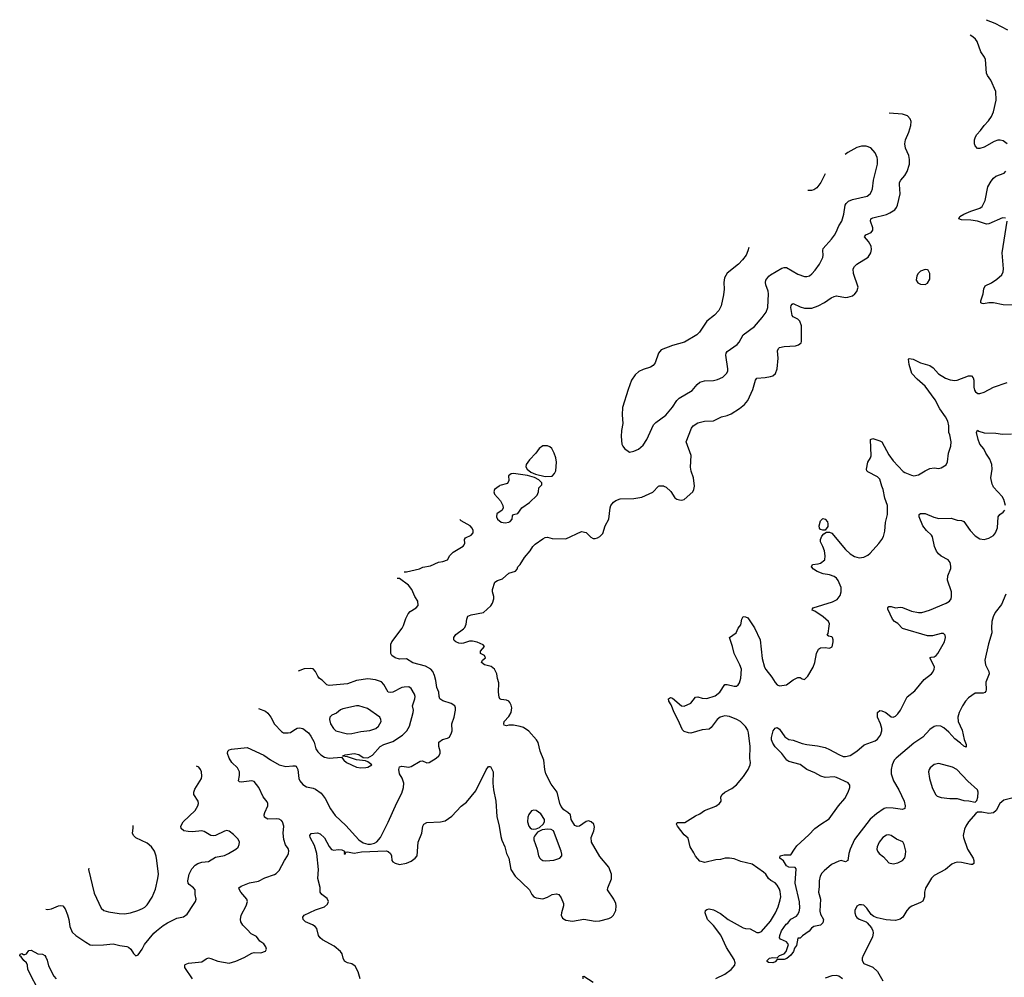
# Model space of a CAD drawing. Header units: inches. Extents: x 1449094 to 1618372, y 389908 to 534307.
# Tile 353 of 494: x 1517589 to 1526246, y 515682 to 524100. Entities that reach past the tile are written whole.
import ezdxf

# ---------------------------------------------------------------- set-up
doc = ezdxf.new("R2010")
doc.units = ezdxf.units.IN
doc.header["$MEASUREMENT"] = 0
for name, color, linetype in [('B5511', 7, 'Continuous'), ('B5521', 7, 'Continuous'), ('B5522', 7, 'Continuous')]:
    doc.layers.add(name, color=color, linetype=linetype)

msp = doc.modelspace()

# ---------------------------------------------------------------- linework, layer by layer
at = {"layer": 'B5511', "color": 5}
for points, elevation in [([(1519690, 518044.7), (1519750, 518022.4), (1519770, 518004.9), (1519796.9, 517970), (1519830, 517907.3), (1519890, 517843.1), (1519910, 517831.5), (1519949.8, 517830.3), (1519970, 517835.3), (1520000, 517854.1)], 660), ([(1519109.4, 515670), (1519041.6, 515770), (1519040.9, 515790), (1519045.3, 515794.7), (1519074, 515806), (1519190, 515818), (1519230, 515844.4), (1519250, 515852.4), (1519270, 515848.5), (1519330, 515824.2), (1519430, 515807.7), (1519490, 515824), (1519563.2, 515856.8), (1519630, 515896), (1519650, 515901), (1519710, 515898.8), (1519750, 515912), (1519759, 515930), (1519754, 515950), (1519735.5, 515975.5), (1519701.2, 516001.2), (1519670, 516042), (1519623.3, 516063.3), (1519590, 516102.7), (1519550, 516139.3), (1519532.3, 516170), (1519529.5, 516190), (1519537.6, 516230), (1519580.5, 516310), (1519593.3, 516350), (1519586, 516370), (1519532.8, 516430), (1519520.7, 516450), (1519517.2, 516470), (1519536.9, 516483.1), (1519610, 516512.9), (1519690, 516527.2), (1519743.2, 516556.8), (1519830, 516584.9), (1519845.7, 516594.3), (1519870, 516620.7), (1519916.3, 516710), (1519944.7, 516750), (1519954, 516770), (1519955.4, 516795.4), (1519950, 516813.2), (1519927.3, 516847.3), (1519912.9, 516892.9), (1519906, 516950), (1519910.9, 517010.9), (1519899.7, 517050), (1519890, 517061.6), (1519870, 517072.4), (1519850, 517075.6), (1519772.1, 517072.1), (1519742.4, 517090), (1519738.3, 517110), (1519743.5, 517130), (1519769.7, 517190), (1519771.1, 517210), (1519764.5, 517224.5), (1519728.8, 517268.8), (1519690.7, 517350.7), (1519650, 517402.9), (1519630, 517409.6), (1519537.5, 517397.5), (1519522, 517402), (1519513.2, 517410), (1519523.3, 517456.7), (1519521.7, 517490), (1519503.3, 517523.3), (1519455.1, 517570), (1519430, 517608), (1519416, 517650), (1519419.3, 517670), (1519430, 517680.7), (1519451.5, 517688.5), (1519590, 517701.1), (1519735.8, 517635.8), (1519793.6, 517593.6), (1519870, 517551.4), (1519930, 517535.3), (1519990, 517542.6), (1520000, 517542.5)], 640), ([(1517817.9, 516282.1), (1517837.5, 516277.5), (1517870, 516285.3), (1517930, 516310.4), (1517950, 516314), (1517970.2, 516310.2), (1517990, 516284), (1518010.2, 516230.2), (1518020.8, 516190), (1518028.9, 516130), (1518050, 516080.5), (1518083, 516050), (1518170, 515990.4), (1518209, 515969), (1518230, 515965.3), (1518327.1, 515967.1), (1518410, 515975.3), (1518470, 515961.1), (1518530, 515954.4), (1518547, 515947), (1518567.3, 515930), (1518590, 515891.3), (1518610, 515871), (1518630, 515881), (1518666.6, 515930), (1518687, 515970), (1518769.7, 516070), (1518791.2, 516090), (1518850, 516136.9), (1518890, 516161.3), (1518970, 516201.7), (1519030, 516214), (1519061.3, 516238.7), (1519118.8, 516321.2), (1519134.5, 516350), (1519139.5, 516370), (1519132, 516410), (1519131.3, 516450), (1519116.2, 516470), (1519079.4, 516499.4), (1519071.6, 516510), (1519067.6, 516530), (1519079.1, 516590), (1519103.8, 516636.2), (1519132, 516668), (1519156.6, 516683.4), (1519190, 516693.7), (1519250, 516700.5), (1519310, 516739.3), (1519390, 516753.6), (1519424.5, 516770), (1519490, 516808.4), (1519510, 516825.5), (1519519.6, 516850), (1519520.7, 516870), (1519510, 516896), (1519470, 516938), (1519430, 516966), (1519410, 516972.7), (1519390, 516967.3), (1519310, 516929.4), (1519290, 516927), (1519270, 516929.5), (1519210, 516964.7), (1519190, 516969.8), (1519110, 516961.4), (1519070, 516963.1), (1519031.3, 516971.3), (1519009.4, 516990), (1519007, 517010), (1519026, 517050), (1519133, 517150), (1519156.9, 517190), (1519161.7, 517210), (1519159.1, 517230), (1519120.8, 517290), (1519119.8, 517310), (1519130, 517337.6), (1519187.6, 517430), (1519191.6, 517450), (1519188.3, 517490), (1519179.7, 517510), (1519163, 517530), (1519144.4, 517538.8)], 660), ([(1518196.1, 516640.4), (1518193, 516630), (1518242.8, 516422.8), (1518304.9, 516290), (1518330.4, 516270.4), (1518370, 516257.6), (1518462.6, 516242.6), (1518510, 516240.7), (1518564, 516250), (1518629, 516270), (1518670, 516286.4), (1518690, 516300.4), (1518710, 516320.5), (1518754.1, 516385.9), (1518782.5, 516457.5), (1518805.1, 516550), (1518809.7, 516589.7), (1518795.8, 516710), (1518788.5, 516748.5), (1518773.7, 516790), (1518747.1, 516830), (1518710, 516860.4), (1518609.8, 516909.8), (1518589.4, 516930), (1518582, 516950), (1518587.5, 516992.5), (1518587.7, 517015.8)], 680), ([(1517770, 515539.3), (1517660.9, 515750), (1517657, 515790), (1517649.6, 515810), (1517625.6, 515830), (1517602, 515862), (1517589.5, 515870), (1517594.6, 515885.4), (1517608.7, 515891.3), (1517623.1, 515883.1), (1517635.8, 515884.2), (1517649, 515890), (1517670, 515918), (1517690, 515920.7), (1517750, 515888.5), (1517790, 515885.5), (1517810, 515874), (1517818.7, 515858.7), (1517832, 515832), (1517842.7, 515782.7), (1517890, 515692.9), (1517910, 515668.2)], 640)]:
    msp.add_lwpolyline(points, dxfattribs=dict(at, elevation=elevation))
at = {"layer": 'B5521', "color": 5}
for points, elevation in [([(1520583.7, 515670), (1520565.2, 515730), (1520539.1, 515779.1), (1520510, 515800.9), (1520470, 515809.5), (1520445.1, 515825.1), (1520432, 515850), (1520424.5, 515890), (1520409.4, 515910), (1520355.2, 515955.2), (1520251.2, 516011.2), (1520229.7, 516029.7), (1520216.2, 516050), (1520201.6, 516110), (1520188.4, 516128.4), (1520164.4, 516144.4), (1520101.2, 516170), (1520082, 516190), (1520079.3, 516210), (1520089.3, 516230), (1520190, 516275.8), (1520270, 516301.3), (1520295.1, 516324.9), (1520304.7, 516350), (1520293.9, 516373.9), (1520246.6, 516410), (1520232.3, 516430), (1520232.5, 516472.5), (1520212, 516550), (1520216.9, 516630), (1520202, 516770), (1520182.3, 516842.3), (1520144.2, 516910), (1520139.3, 516930), (1520152.1, 516947.9), (1520207.6, 516952.4), (1520230, 516944.4), (1520270, 516907), (1520310, 516831.8), (1520330, 516805.8), (1520350, 516799.2), (1520390, 516806.5), (1520421.7, 516801.7), (1520444.7, 516790), (1520442, 516770), (1520450, 516764.7), (1520458, 516782), (1520470, 516786), (1520530, 516774), (1520595.8, 516784.2), (1520810, 516794), (1520830, 516787.3), (1520850.5, 516770.5), (1520857.3, 516750), (1520861, 516710), (1520870, 516698), (1520890, 516684.7), (1520930, 516674.8), (1520990, 516685.5), (1521030, 516702), (1521065.2, 516730), (1521082.7, 516750), (1521094, 516870), (1521124, 516950), (1521133.2, 517010), (1521142, 517030), (1521170, 517043), (1521289.6, 517050.4), (1521330, 517058.4), (1521390, 517098.4), (1521470, 517188), (1521518.3, 517221.7), (1521598.6, 517321.4), (1521690, 517506.8), (1521710, 517536), (1521730, 517534.8), (1521751.4, 517490), (1521750.2, 517390), (1521755.2, 517330), (1521776, 517230), (1521783.1, 517096.9), (1521804.3, 517010), (1521819.7, 516919.7), (1521827.9, 516887.9), (1521854.9, 516830), (1521870.2, 516770.3), (1521888.5, 516730), (1521907.2, 516630), (1521946, 516570), (1522070, 516452.4), (1522092.2, 516410), (1522110, 516390.4), (1522130, 516381.7), (1522190, 516371.8), (1522230, 516385.7), (1522270, 516411.4), (1522310, 516416.9), (1522330.2, 516410.2), (1522350, 516382), (1522368.9, 516330), (1522370.3, 516310), (1522351.7, 516250), (1522350.3, 516230), (1522363, 516203), (1522390, 516185.3), (1522450, 516175.6), (1522550, 516192.1), (1522650, 516175.6), (1522690, 516178.9), (1522770, 516198.4), (1522792, 516210), (1522809.5, 516230), (1522829.7, 516270.3), (1522833.6, 516310), (1522829.6, 516330), (1522811.6, 516370), (1522758, 516450), (1522760.7, 516470), (1522792, 516548), (1522792.4, 516590), (1522769.7, 516650), (1522690, 516743.6), (1522616.4, 516870), (1522612.6, 516910), (1522636.3, 516970), (1522643.2, 517003.2), (1522636, 517030), (1522614, 517050), (1522590, 517057.6), (1522570, 517053), (1522510, 517011.2), (1522490, 517006.9), (1522470, 517017.6), (1522438.7, 517070), (1522430.6, 517110.6), (1522409.9, 517129.9), (1522373.1, 517153.1), (1522350, 517183), (1522338.2, 517210), (1522314.5, 517310), (1522260.9, 517380.9), (1522215.6, 517470), (1522204.8, 517510), (1522198.5, 517590), (1522164.8, 517670), (1522146.5, 517746.5), (1522132.7, 517770), (1522064.9, 517844.9), (1522018, 517878), (1521988.1, 517888.1), (1521930, 517898.4), (1521890, 517899.3), (1521870, 517893.2), (1521850, 517898), (1521845.2, 517910), (1521849.3, 517930), (1521890, 517974), (1521910, 518011), (1521916.3, 518050), (1521910, 518075.3), (1521899.3, 518099.3), (1521889.6, 518109.6), (1521870, 518118), (1521823.7, 518123.7), (1521809.5, 518129.5), (1521803.9, 518143.9), (1521798.7, 518190), (1521800.7, 518270), (1521789.6, 518309.6), (1521785.1, 518350), (1521763.5, 518390), (1521735.6, 518415.6), (1521675.3, 518430), (1521649.3, 518450), (1521659, 518470), (1521685.2, 518490), (1521677.2, 518510), (1521642, 518530), (1521640.2, 518540.2), (1521639.3, 518550), (1521676, 518590), (1521665.4, 518605.4), (1521610, 518629.7), (1521570, 518638), (1521542.8, 518637.2), (1521490, 518619.7), (1521470, 518616.9), (1521450, 518620.5), (1521425.2, 518630), (1521410, 518642.7), (1521405.6, 518650), (1521406, 518670), (1521424.4, 518695.6), (1521490, 518744.4), (1521502, 518758), (1521514.3, 518785.7), (1521519.5, 518830), (1521530, 518856), (1521558, 518870), (1521668, 518890), (1521732.5, 518947.5), (1521746, 518970), (1521757.2, 519010), (1521759, 519030), (1521746.6, 519070), (1521746.6, 519090), (1521765.6, 519154.4), (1521788.7, 519170), (1521835.2, 519184.8), (1521890, 519234), (1521947.6, 519252.4), (1521962.7, 519270), (1521970, 519291.3), (1521990, 519310.8), (1522027.1, 519372.9), (1522078.7, 519430), (1522100.9, 519470), (1522120.9, 519490), (1522190, 519536.4), (1522210, 519548.4), (1522230, 519550.4), (1522270, 519540.7), (1522390, 519537.1), (1522530, 519600.5), (1522570, 519591), (1522610, 519551.3), (1522630, 519541), (1522650, 519538.8), (1522670, 519546), (1522690, 519556), (1522715.1, 519584.9), (1522737.2, 519650), (1522769.3, 519710), (1522779.5, 519810), (1522787, 519830), (1522810, 519859.1), (1522830, 519872.7), (1522870, 519888.2), (1522990, 519890.4), (1523058, 519902), (1523154.5, 519945.5), (1523206.2, 520000)], 620), ([(1521804.2, 520000), (1521764.4, 519970), (1521758.2, 519950), (1521763.2, 519930), (1521815.2, 519870), (1521837.1, 519830), (1521838.8, 519810), (1521830.4, 519789.6), (1521784.4, 519755.6), (1521780.3, 519730), (1521790.4, 519710), (1521823.8, 519683.8), (1521856.5, 519676.5), (1521890, 519682.3), (1521902.6, 519690), (1521918.3, 519710), (1521922.4, 519737.6), (1521930, 519751.3), (1521970, 519759.3), (1522004.5, 519810), (1522070, 519855.6), (1522138.3, 519921.7), (1522149.8, 519950), (1522153.8, 519986.2), (1522168.6, 520000)], 640), ([(1523253.3, 520000), (1523271.5, 519991.5), (1523312.6, 519952.6), (1523350, 519898.4), (1523366.5, 519886.5), (1523390, 519878.9), (1523410, 519878), (1523430, 519883.7), (1523507, 519950), (1523516.3, 519970), (1523521, 519999), (1523520.8, 520000)], 620), ([(1523710, 515672.4), (1523789.8, 515710.2), (1523845.1, 515750), (1523875.8, 515790), (1523878.5, 515810), (1523870, 515839.5), (1523803.5, 515943.5), (1523753.6, 516053.6), (1523690, 516137), (1523636, 516190), (1523616, 516250), (1523619, 516270), (1523630, 516278.8), (1523650, 516283), (1523690, 516274.9), (1523750, 516244.4), (1523818, 516190), (1523950, 516118.7), (1523970, 516112.2), (1524010, 516108.4), (1524070, 516077.1), (1524090, 516074.9), (1524110, 516084.4), (1524190, 516175.3), (1524234.2, 516250), (1524257.5, 516302.5), (1524276.6, 516363.4), (1524280.3, 516390), (1524276.3, 516436.3), (1524270, 516458), (1524250, 516491.8), (1524230, 516513.6), (1524193.7, 516533.7), (1524172.1, 516552.1), (1524148, 516588), (1524128, 516608), (1524030, 516678), (1523930, 516699.7), (1523870, 516723.5), (1523829.3, 516730.7), (1523792, 516730), (1523750, 516718), (1523710, 516716.2), (1523612.7, 516692.7), (1523570, 516704), (1523530, 516746), (1523517.4, 516777.4), (1523484.8, 516830), (1523465.8, 516905.8), (1523430, 516935.6), (1523374, 517010), (1523364, 517030), (1523370, 517042), (1523436.5, 517043.5), (1523530, 517102), (1523570, 517118.8), (1523609, 517150), (1523710, 517188.2), (1523741.2, 517210), (1523757.2, 517230), (1523754, 517270), (1523764, 517290), (1523790, 517311.3), (1523850, 517341), (1523890, 517374.8), (1523952.1, 517447.9), (1523995.1, 517510), (1524011.6, 517550), (1524014, 517570), (1524007.3, 517607.2), (1524010.7, 517710.7), (1523997.8, 517830), (1523990, 517854), (1523970, 517887.8), (1523926, 517930), (1523893, 517950), (1523830, 517974.9), (1523790, 517980.2), (1523748.9, 517970), (1523720.7, 517950), (1523670, 517877.7), (1523650, 517864.2), (1523590, 517859), (1523490, 517829.8), (1523469, 517830), (1523430, 517843.5), (1523417.2, 517857.2), (1523375.2, 517950), (1523341.9, 518010), (1523316.6, 518076.6), (1523295.1, 518110), (1523294, 518130), (1523310, 518142.8), (1523330, 518135.5), (1523408.4, 518068.4), (1523430, 518065.3), (1523488.6, 518091.4), (1523530, 518146), (1523550, 518148.7), (1523590, 518135.3), (1523630, 518134.4), (1523704.2, 518155.8), (1523744.7, 518190), (1523790, 518254.9), (1523810, 518257.6), (1523870, 518241.3), (1523890, 518243), (1523906, 518254), (1523916.2, 518270), (1523930, 518312), (1523935.8, 518390), (1523920.5, 518430), (1523869.6, 518530), (1523857.2, 518590), (1523829.6, 518670), (1523889.6, 518710.4), (1523906, 518750), (1523930, 518781), (1523939.1, 518830), (1523950, 518852.7), (1523970, 518852.2), (1523990, 518843.1), (1524050, 518754.8), (1524098, 518650), (1524116.1, 518483.9), (1524138, 518410), (1524148.2, 518388.2), (1524201.1, 518321.1), (1524230, 518275.3), (1524250, 518254.6), (1524270, 518245.3), (1524330, 518254), (1524390, 518296.5), (1524430, 518317.1), (1524450, 518318.8), (1524470, 518306), (1524490, 518301), (1524517.2, 518330), (1524565.2, 518410), (1524581.2, 518450), (1524596, 518530), (1524612.1, 518567.9), (1524630, 518578.8), (1524670, 518580.7), (1524710, 518576), (1524732.5, 518587.5), (1524742, 518630), (1524742, 518650), (1524735.3, 518670), (1524730, 518675.3), (1524700.4, 518680.4), (1524689.2, 518689.2), (1524696.5, 518703.5), (1524706.6, 518770), (1524707.8, 518790), (1524700.7, 518810), (1524652.4, 518852.4), (1524580.1, 518900.1), (1524555.3, 518910), (1524558, 518922), (1524566, 518930), (1524736.3, 518983.7), (1524775.8, 519004.2), (1524802.7, 519037.3), (1524812.1, 519070), (1524810.8, 519110), (1524784.4, 519170), (1524769.7, 519190), (1524750, 519205.7), (1524710, 519220.3), (1524653.2, 519230), (1524601.2, 519250), (1524569.3, 519270), (1524549.3, 519290.7), (1524558, 519310), (1524610, 519315.5), (1524630, 519323), (1524667.9, 519352.1), (1524671.8, 519388.2), (1524664.2, 519430), (1524651, 519470), (1524631.1, 519510), (1524628.5, 519530), (1524640.4, 519559.6), (1524658.8, 519581.2), (1524683.3, 519596.7), (1524710, 519594.6), (1524730, 519585.5), (1524850, 519442.3), (1524890, 519404.4), (1524930, 519382), (1524970, 519370.3), (1525010, 519375.8), (1525046.7, 519393.3), (1525066.6, 519410), (1525143.5, 519496.5), (1525169.7, 519530.3), (1525183, 519557), (1525196.1, 519603.9), (1525200.5, 519679.5), (1525218.4, 519750), (1525219.6, 519830), (1525194.9, 519894.9), (1525179.3, 519970), (1525169.8, 520000)], 580), ([(1526256.4, 519830), (1526241.6, 519881.6), (1526228, 519908), (1526152.1, 519990), (1526147.2, 520000)], 560), ([(1526258.2, 519050), (1526219.8, 518960.2), (1526165.7, 518890), (1526147.6, 518850), (1526136.5, 518810), (1526133.3, 518753.3), (1526137.4, 518710), (1526106.5, 518613.5), (1526073.1, 518470), (1526080.9, 518430), (1526110.4, 518370), (1526114, 518350), (1526084.6, 518275.4), (1526087.6, 518210), (1526083.8, 518196.2), (1526075.2, 518184.8), (1526060.2, 518179.7), (1525990, 518180.5), (1525930, 518139.1), (1525903.9, 518110), (1525878.2, 518070), (1525849, 518010), (1525837, 517970), (1525841.1, 517930), (1525875, 517855), (1525892.9, 517772.9), (1525911.1, 517730), (1525910, 517705.2), (1525890, 517714), (1525861.4, 517741.4), (1525810, 517778.4), (1525758, 517838), (1525714.4, 517874.4), (1525687, 517890), (1525650, 517893), (1525630, 517886.9), (1525590, 517861.5), (1525530, 517794), (1525450, 517741.2), (1525293.8, 517610), (1525278.6, 517590), (1525260.7, 517550), (1525252.4, 517510), (1525251.3, 517470), (1525272.3, 517410), (1525318.9, 517330), (1525366.4, 517230), (1525374.9, 517190), (1525372.5, 517167.5), (1525350, 517158), (1525269.6, 517169.6), (1525211.2, 517171.2), (1525190, 517166), (1525121.2, 517118.8), (1525067.6, 517072.4), (1524930, 516893.5), (1524890, 516809.6), (1524878.6, 516770), (1524870, 516709), (1524850, 516698), (1524810, 516707.9), (1524790, 516704.5), (1524726.8, 516673.2), (1524661.7, 516618.3), (1524642.2, 516597.8), (1524627.9, 516572.1), (1524616.6, 516530), (1524618.1, 516481.9), (1524612.9, 516430), (1524630.2, 516370), (1524623.4, 516263.4), (1524630, 516236), (1524655.5, 516190), (1524650, 516162), (1524630, 516142), (1524570, 516128.7), (1524550, 516115.3), (1524530, 516088.7), (1524471.6, 516048.4), (1524450, 516026), (1524430, 516026), (1524418, 515962), (1524401.7, 515938.3), (1524392.7, 515910), (1524370, 515878), (1524333.7, 515846.3), (1524310, 515838), (1524250, 515838), (1524230, 515819), (1524210.3, 515809.7), (1524174, 515814), (1524162, 515822), (1524161.2, 515830), (1524182, 515850), (1524210, 515857), (1524250, 515854.8), (1524270, 515874), (1524311.5, 515888.5), (1524329.2, 515910), (1524349, 515970), (1524330, 515995.1), (1524277.2, 516017.2), (1524269.5, 516029.5), (1524271.3, 516050), (1524287.9, 516090), (1524329.1, 516150), (1524341.5, 516158.5), (1524370, 516192.4), (1524419.3, 516220.7), (1524428.4, 516231.6), (1524441.4, 516258.6), (1524449, 516290), (1524445.7, 516345.7), (1524408.3, 516510), (1524415.9, 516635.9), (1524407.4, 516647.4), (1524350, 516649.2), (1524330, 516662.7), (1524305.7, 516705.7), (1524273.2, 516730), (1524275.3, 516750), (1524310, 516759.1), (1524370, 516758), (1524400.9, 516810), (1524422.8, 516837.2), (1524526.2, 516933.8), (1524579.1, 516990), (1524631.3, 517030), (1524704.9, 517075.1), (1524788.9, 517191.1), (1524844.5, 517255.5), (1524874, 517310), (1524888.8, 517350), (1524887.6, 517370), (1524871.7, 517391.7), (1524770, 517439.8), (1524750, 517443.7), (1524670, 517439.5), (1524631.6, 517450), (1524579.1, 517479.1), (1524508.5, 517510), (1524450, 517553.1), (1524350, 517579.7), (1524334.5, 517590), (1524290, 517649.6), (1524230, 517709.6), (1524210, 517739.3), (1524199.7, 517770), (1524199.7, 517790), (1524214, 517850), (1524230, 517873), (1524250, 517879.1), (1524270, 517862.8), (1524314.9, 517794.9), (1524350, 517774), (1524390, 517767.7), (1524470, 517737.1), (1524510, 517728), (1524602.9, 517717.1), (1524670, 517701.1), (1524710, 517686), (1524790, 517639.5), (1524830, 517624.2), (1524850, 517623.1), (1524890, 517632.4), (1524949.7, 517670.3), (1525013.5, 517726.5), (1525110, 517760.2), (1525130, 517775.2), (1525156.2, 517810), (1525169.8, 517850), (1525168.7, 517870), (1525156.8, 517910), (1525129.7, 517970), (1525130, 518011), (1525150, 518027.3), (1525170, 518026), (1525204.9, 518010), (1525250, 517971.8), (1525270, 517969.1), (1525290, 517978.9), (1525310, 517997), (1525334, 518030), (1525391.5, 518148.5), (1525458.5, 518201.5), (1525541, 518299), (1525606.6, 518350), (1525616.6, 518363.4), (1525629.8, 518390), (1525631.3, 518410), (1525624.5, 518430), (1525589.7, 518490.3), (1525602.6, 518497.4), (1525630, 518500.7), (1525647.5, 518512.5), (1525661.5, 518530), (1525718.9, 518630), (1525729.5, 518669.5), (1525726, 518690), (1525710, 518703.7), (1525690, 518703.6), (1525615.6, 518684.4), (1525570, 518682.8), (1525350, 518749.7), (1525311.1, 518791.1), (1525280.9, 518810), (1525262.9, 518830), (1525222, 518918), (1525221.2, 518930), (1525230, 518941), (1525250, 518942), (1525290, 518930.5), (1525330, 518935.3), (1525350, 518931.7), (1525430, 518900.2), (1525490, 518889.2), (1525522, 518890), (1525589.3, 518910), (1525735.1, 518970), (1525764.5, 518990), (1525777.4, 519010), (1525782, 519030), (1525781.1, 519070), (1525746.2, 519173.8), (1525748.2, 519211.8), (1525774.8, 519274.8), (1525776.6, 519296.6), (1525769.4, 519330), (1525752.5, 519352.5), (1525690, 519384.7), (1525666.1, 519406.1), (1525649.1, 519429.1), (1525630.9, 519470), (1525614.2, 519554.2), (1525606, 519570), (1525562.4, 519610), (1525529.7, 519650), (1525496.2, 519730), (1525497.2, 519750), (1525510, 519760.7), (1525550, 519760.4), (1525627.5, 519727.5), (1525670, 519714.9), (1525778.2, 519718.2), (1525830, 519702), (1525870, 519697.4), (1525890, 519690.4), (1525944.9, 519610), (1525990, 519562.4), (1526030, 519538), (1526070, 519532), (1526110, 519542), (1526150, 519567), (1526169.6, 519590), (1526186.1, 519633.9), (1526191.1, 519728.9), (1526207.3, 519750), (1526235.1, 519770), (1526251.1, 519788.9)], 560), ([(1520970.4, 519246.7), (1520990, 519246), (1521105.6, 519274.4), (1521132.9, 519287.1), (1521200.2, 519299.8), (1521270, 519331), (1521310, 519337.3), (1521350, 519350.8), (1521372.3, 519390), (1521400.1, 519419.9), (1521487, 519473), (1521496.6, 519483.4), (1521502.7, 519497.3), (1521500.9, 519530), (1521510, 519546), (1521559, 519570), (1521576, 519590), (1521575.1, 519610), (1521566.6, 519630), (1521550, 519652), (1521470, 519695.6), (1521459.7, 519705.6)], 640), ([(1520000, 517542.5), (1520010, 517542.4), (1520017.5, 517537.5), (1520027.4, 517527.4), (1520034, 517510), (1520044.6, 517430), (1520052.9, 517410), (1520077.4, 517377.4), (1520110, 517357.3), (1520170, 517344.5), (1520190, 517335.4), (1520239.7, 517299.7), (1520275.1, 517255.1), (1520322.3, 517162.3), (1520363.4, 517103.4), (1520457.6, 517017.6), (1520570.2, 516890), (1520610, 516864.8), (1520650, 516853.4), (1520673.3, 516853.3), (1520710, 516862), (1520730, 516873.9), (1520760.1, 516910), (1520830, 517045.2), (1520905.1, 517214.9), (1520950, 517299.6), (1520964.9, 517350), (1520966.3, 517390), (1520953.3, 517433.3), (1520929.1, 517470), (1520922.3, 517510), (1520927.4, 517532.6), (1520950, 517537.6), (1521010, 517530.5), (1521030, 517535.5), (1521110, 517582), (1521130, 517584.9), (1521168.8, 517568.8), (1521190, 517570.4), (1521251.6, 517608.4), (1521274.3, 517630), (1521285.1, 517650), (1521286, 517670), (1521274.5, 517710), (1521273.2, 517750), (1521306.5, 517773.5), (1521350, 517783.1), (1521367.3, 517792.8), (1521387.1, 517830), (1521391.9, 517850), (1521389.6, 517910), (1521409.6, 517970), (1521420.7, 518030), (1521422, 518050), (1521416, 518070), (1521382, 518090), (1521310, 518111.3), (1521282.4, 518130), (1521276.4, 518150), (1521274.8, 518190), (1521256, 518230), (1521248.6, 518290), (1521235.9, 518335.9), (1521221.3, 518370), (1521204.2, 518390), (1521157.7, 518417.7), (1521045.9, 518445.9), (1520990, 518481.6), (1520930, 518479.7), (1520890, 518491.2), (1520860.7, 518510), (1520853.3, 518530), (1520851.6, 518610), (1520862.4, 518630), (1520951.8, 518750), (1520964.9, 518775.1), (1520983.8, 518836.2), (1521003.8, 518876.2), (1521023, 518897), (1521074, 518930), (1521093.2, 518950), (1521089, 518990), (1521062, 519030), (1521037.2, 519090), (1521009, 519130), (1520930, 519188.7), (1520910, 519188.7), (1520907.7, 519187.9)], 640), ([(1520000, 517854.1), (1520028.2, 517871.8), (1520050, 517876.2), (1520079.3, 517870), (1520127.4, 517830), (1520150, 517802), (1520177.7, 517750), (1520194.2, 517690), (1520210, 517663.9), (1520237.7, 517637.7), (1520270, 517618.8), (1520310, 517610.1), (1520418.5, 517618.5), (1520439.3, 517590), (1520462.4, 517570), (1520550, 517529.4), (1520590, 517524.4), (1520633.2, 517526.8), (1520649.2, 517530), (1520685.2, 517550), (1520650, 517577.6), (1520630, 517586.6), (1520550, 517594), (1520470, 517619.5), (1520427.3, 517627.3), (1520429, 517630), (1520450, 517638.8), (1520531.1, 517651.1), (1520570, 517640.3), (1520610, 517614.9), (1520650, 517611.6), (1520690, 517635.3), (1520758.4, 517710), (1520791.5, 517728.5), (1520870, 517755.5), (1520955.4, 517810), (1520993.3, 517850), (1521016, 517890), (1521049.8, 518010), (1521051.9, 518031.9), (1521042.6, 518070), (1521063.4, 518130), (1521066.1, 518150), (1521060.5, 518170), (1521030, 518222), (1521010, 518234.5), (1520970, 518233.1), (1520950, 518228.6), (1520870, 518189.8), (1520845.9, 518185.9), (1520829.9, 518189.9), (1520790, 518257.6), (1520770, 518278.9), (1520718.2, 518298.2), (1520650, 518307.4), (1520549.1, 518290.9), (1520470, 518262), (1520310, 518248.4), (1520290, 518254.3), (1520250, 518295.6), (1520226, 518310), (1520210, 518329.2), (1520189.6, 518369.6), (1520170, 518392.7), (1520150, 518397.2), (1520090, 518395.1), (1520036.7, 518372.6)], 660), ([(1526390, 517278.7), (1526240.3, 517239.7), (1526207.3, 517210), (1526174, 517150), (1526150, 517129.4), (1526110, 517122), (1526046.8, 517133.2), (1526010, 517134), (1525996.8, 517123.2), (1525931.8, 517048.2), (1525906, 517010), (1525895.8, 516984.2), (1525884.2, 516930), (1525886, 516910), (1525920.8, 516810), (1525971.7, 516730), (1525978.4, 516710), (1525976.4, 516683.6), (1525964.9, 516675.1), (1525950, 516674), (1525870, 516691.1), (1525830, 516693.5), (1525810, 516689.7), (1525783.2, 516676.8), (1525727.3, 516630), (1525630, 516578), (1525606.9, 516553.1), (1525553.2, 516466.8), (1525544.9, 516430), (1525543, 516390), (1525528.3, 516351.7), (1525510, 516339.5), (1525431.8, 516308.2), (1525410, 516292.3), (1525390, 516269.3), (1525352.4, 516210), (1525330, 516193.6), (1525290, 516183), (1525244.4, 516184.4), (1525207.7, 516187.7), (1525126.6, 516206.6), (1525098, 516218), (1525074.5, 516234.5), (1525036, 516290), (1525010, 516315.1), (1524990, 516320.9), (1524970, 516319.3), (1524950, 516309), (1524930.7, 516270), (1524930.7, 516250), (1524939.8, 516219.8), (1524948.1, 516208.1), (1524970, 516194.8), (1525030, 516171), (1525041.4, 516161.4), (1525078.5, 516118.5), (1525090, 516092), (1525092.8, 516072.8), (1525085.8, 516034.2), (1525005.9, 515874.1), (1524997, 515850), (1524995.3, 515830), (1525010, 515803.1), (1525090, 515770.3), (1525132.3, 515732.3), (1525178, 515650)], 580), ([(1522543, 515670), (1522544, 515684), (1522538, 515690), (1522550, 515692.4), (1522630, 515640.2)], 580), ([(1524823.7, 515670), (1524790, 515693.6), (1524770, 515698.7), (1524730, 515696.3), (1524670, 515674.3)], 580)]:
    msp.add_lwpolyline(points, dxfattribs=dict(at, elevation=elevation))
for points, elevation in [([(1524650, 519611.6), (1524630, 519618.4), (1524619.6, 519630), (1524618.9, 519650), (1524630, 519696), (1524650, 519716), (1524670, 519711), (1524690, 519686), (1524694.6, 519670), (1524695.1, 519644.9), (1524670, 519614)], 580), ([(1520570, 518069.5), (1520549.4, 518069.4), (1520430, 518041.7), (1520410, 518032.6), (1520374.9, 518005.1), (1520333.9, 517986.1), (1520317, 517970), (1520312.9, 517950), (1520322.7, 517910), (1520348.5, 517868.5), (1520370, 517850.3), (1520470, 517821.8), (1520510, 517826.4), (1520590, 517843.9), (1520668.5, 517851.5), (1520720.9, 517870), (1520745.1, 517890), (1520767, 517930), (1520765.1, 517950), (1520755.6, 517970), (1520646, 518046)], 680), ([(1525670, 517560.5), (1525630, 517551.8), (1525595.1, 517524.9), (1525584.9, 517510), (1525579.3, 517490), (1525586.7, 517430), (1525611.7, 517351.7), (1525640.4, 517290), (1525655.2, 517275.3), (1525690, 517262.6), (1525766.8, 517253.2), (1525830, 517253), (1525890, 517237.3), (1525934.4, 517234.4), (1525990, 517222), (1526003.1, 517236.9), (1526012.9, 517267.1), (1526016.2, 517310), (1526011.3, 517331.3), (1525925.7, 517405.7), (1525827, 517510), (1525790, 517529.7)], 580), ([(1522110, 517152.7), (1522090, 517146), (1522065.9, 517114.1), (1522056.4, 517090), (1522054.9, 517050), (1522066, 517010), (1522076.7, 516996.7), (1522088.5, 516988.5), (1522110, 516984.7), (1522130, 516988.8), (1522159.3, 517000.7), (1522192.1, 517027.9), (1522203.9, 517050), (1522202.6, 517070), (1522170, 517120.7), (1522130, 517149.4)], 640), ([(1522230, 516985.2), (1522182.6, 516977.4), (1522142.9, 516957.1), (1522116.5, 516923.5), (1522110.2, 516910), (1522110.2, 516890.2), (1522139, 516810), (1522150.3, 516750.3), (1522162.4, 516730), (1522170, 516720.5), (1522190, 516710.4), (1522210, 516706.4), (1522250, 516708.2), (1522286.8, 516713.2), (1522338, 516730), (1522355.3, 516750), (1522354.6, 516765.4), (1522349.3, 516790), (1522282.6, 516970), (1522261.8, 516981.8)], 640), ([(1525230, 516935.1), (1525210, 516932.4), (1525176.4, 516910), (1525144.6, 516870), (1525128, 516828), (1525125.5, 516810), (1525130.7, 516790), (1525146.8, 516770), (1525182.6, 516742.6), (1525230, 516688.2), (1525270, 516679.3), (1525310, 516688), (1525351.3, 516708.7), (1525370, 516731.3), (1525378.3, 516761.7), (1525379.6, 516790), (1525366, 516850), (1525352.9, 516872.9), (1525296.5, 516896.5), (1525250, 516928.2)], 580)]:
    msp.add_lwpolyline(points, close=True, dxfattribs=dict(at, elevation=elevation))
at = {"layer": 'B5522', "color": 5}
for points, elevation in [([(1526085.2, 524100.1), (1526161.2, 524070), (1526274.4, 524010)], 580), ([(1526271, 523010), (1526235.3, 523035.3), (1526210, 523042.2), (1526190, 523041), (1526157.3, 523030), (1526070, 522979.7), (1526030, 522967), (1526010, 522969.2), (1525989.5, 522990), (1525984.5, 523010), (1525984.8, 523044.8), (1525991.8, 523070), (1526002.9, 523090), (1526035.2, 523124.8), (1526067.6, 523170), (1526107.9, 523212.1), (1526134, 523250), (1526151.1, 523290), (1526172.9, 523392.9), (1526172, 523470), (1526127.5, 523567.5), (1526096.9, 523610), (1526088.6, 523628.6), (1526079.6, 523750), (1526072, 523770), (1526038.8, 523818.8), (1526007.8, 523907.8), (1525991.1, 523930), (1525968.2, 523950), (1525946.3, 523965.5)], 580), ([(1523520.8, 520000), (1523512.3, 520072.3), (1523492.3, 520132.3), (1523486.2, 520166.2), (1523493.6, 520270), (1523448.7, 520390), (1523496.9, 520510), (1523511.5, 520530), (1523550, 520556.9), (1523610, 520572), (1523690, 520573.4), (1523759, 520610), (1523810, 520622), (1523843.7, 520636.3), (1523918.6, 520681.4), (1523962.2, 520717.8), (1523990, 520753), (1524035.6, 520850), (1524057.7, 520930), (1524069.6, 520950), (1524144.6, 520955.4), (1524190, 520963.8), (1524209.6, 520970.4), (1524233.2, 520990), (1524249.6, 521030.4), (1524256.4, 521123.6), (1524251.2, 521188.8), (1524260.7, 521210), (1524270, 521217.6), (1524310, 521228.8), (1524410, 521233), (1524437, 521243), (1524459.3, 521260.7), (1524464, 521270), (1524462.9, 521410), (1524447.7, 521450), (1524430, 521466.8), (1524389, 521489), (1524380.7, 521500.7), (1524369, 521570), (1524371.3, 521588.7), (1524380.1, 521599.9), (1524390, 521606), (1524450, 521576.9), (1524490, 521565.2), (1524554.6, 521565.4), (1524610, 521584.6), (1524665.3, 521614.7), (1524724, 521656), (1524750, 521667), (1524771.8, 521671.8), (1524850, 521659.3), (1524870, 521661.6), (1524910, 521674), (1524932.7, 521690), (1524949.3, 521710), (1524960.9, 521750), (1524919.7, 521870), (1524917.6, 521910), (1524928.5, 521931.5), (1524949.3, 521950), (1525047.9, 522012.1), (1525072, 522050), (1525079.3, 522080.7), (1525075.1, 522110), (1525052.1, 522150), (1525016.9, 522190), (1525029.7, 522210), (1525074, 522230), (1525091, 522250), (1525089.8, 522270), (1525068.7, 522330), (1525071.4, 522348.6), (1525090, 522358.3), (1525210, 522387.8), (1525238.7, 522401.3), (1525283.6, 522430), (1525298.3, 522450), (1525305.7, 522470), (1525331.2, 522570), (1525323.5, 522650), (1525325.7, 522670), (1525335.4, 522690), (1525370, 522730.4), (1525393, 522767), (1525412.1, 522830), (1525412.4, 522870), (1525406.3, 522906.3), (1525376, 522970), (1525369.8, 523010), (1525376.8, 523043.2), (1525405.4, 523110), (1525424.2, 523170), (1525426.6, 523206.6), (1525417.2, 523230), (1525394.7, 523254.7), (1525350, 523269.6), (1525234.7, 523279.7)], 620), ([(1523998.7, 522098.8), (1523991.2, 522068.8), (1523974.9, 522030), (1523944.9, 521990), (1523907.5, 521952.5), (1523810, 521871.1), (1523786, 521830), (1523779.1, 521790), (1523781.5, 521730), (1523777.8, 521682.2), (1523755.9, 521584.1), (1523737.2, 521542.8), (1523697.4, 521502.6), (1523629.3, 521450.7), (1523565.7, 521354.3), (1523543, 521330), (1523434.5, 521265.5), (1523330, 521235.8), (1523230, 521196.9), (1523205.5, 521170), (1523175.2, 521084.8), (1523159.1, 521060.9), (1523134.6, 521045.4), (1523070, 521026.2), (1523032.7, 521007.3), (1523000.6, 520979.4), (1522968.4, 520931.6), (1522937.7, 520850), (1522890.2, 520690), (1522886.5, 520626.5), (1522893.4, 520550), (1522880.3, 520490), (1522876.1, 520436.1), (1522883, 520370), (1522890.7, 520350), (1522907.3, 520330), (1522950, 520297.3), (1522990, 520308.2), (1523030, 520325.7), (1523070, 520360.4), (1523102, 520410), (1523161.8, 520538.2), (1523181.4, 520558.6), (1523270, 520623.1), (1523330, 520695.3), (1523367, 520753), (1523387, 520773), (1523500.1, 520839.9), (1523545.3, 520894.7), (1523570, 520914.9), (1523610, 520926), (1523690, 520928.8), (1523723.8, 520936.2), (1523770, 520958), (1523803.7, 520990), (1523814, 521010), (1523814, 521030), (1523798.7, 521150), (1523801.6, 521170), (1523810, 521184), (1523896.3, 521243.7), (1523914.4, 521265.6), (1523950.8, 521329.2), (1524050, 521403.7), (1524118.3, 521481.7), (1524152.6, 521530), (1524165.4, 521570), (1524171.6, 521690), (1524170, 521713.2), (1524148.4, 521770), (1524145.4, 521790), (1524149.8, 521810.2), (1524175.7, 521844.3), (1524190, 521857), (1524290, 521916), (1524310, 521923.1), (1524330, 521921.7), (1524430, 521864.6), (1524490, 521841.3), (1524510, 521842), (1524532.7, 521850), (1524554.3, 521865.7), (1524582.5, 521897.5), (1524620.5, 521950), (1524649.7, 522010), (1524653.7, 522030), (1524649.8, 522070), (1524654, 522090), (1524726.3, 522170), (1524753.5, 522206.5), (1524768.8, 522231.2), (1524791.9, 522288.1), (1524816.9, 522330), (1524836.3, 522390), (1524846, 522470), (1524855, 522485), (1524876.1, 522503.9), (1524910, 522520.8), (1525039.3, 522550), (1525065.1, 522570), (1525078, 522590), (1525086, 522614), (1525094.8, 522690), (1525129.7, 522830), (1525131.1, 522870), (1525127.3, 522890), (1525109.7, 522929.7), (1525072.7, 522972.7), (1525030, 522987.8), (1524990, 522988)], 640), ([(1524990, 522988), (1524950, 522976.4), (1524870, 522932.1), (1524846.7, 522913.7)], 640), ([(1526256.3, 522356.3), (1526230, 522359.2), (1526110, 522304.7), (1526090, 522303), (1526010, 522328.6), (1525950, 522337.4), (1525870, 522339.7), (1525844.5, 522350), (1525855.6, 522370), (1525889.6, 522390), (1525950, 522418), (1526030, 522442.4), (1526050, 522458.7), (1526077.3, 522510), (1526101.7, 522630), (1526130, 522681.6), (1526150, 522708.2), (1526170, 522724.9), (1526244, 522750), (1526259.3, 522770)], 580), ([(1524670.7, 522744.6), (1524632.4, 522667.6), (1524596.7, 522623.3), (1524570, 522604), (1524550, 522598.3), (1524519.6, 522599.4)], 640), ([(1526350.2, 521589.8), (1526234.7, 521594.7), (1526149.3, 521610.7), (1526109.2, 521610.8), (1526063.8, 521603.8), (1526050, 521604.2), (1526039.3, 521610), (1526038.7, 521630), (1526060.3, 521690), (1526065.6, 521734.4), (1526078.5, 521761.5), (1526132.2, 521787.8), (1526180.5, 521819.5), (1526223.3, 521856.7), (1526236.9, 521883.1), (1526239.6, 521910), (1526227.8, 522050), (1526269.8, 522330)], 580), ([(1525169.8, 520000), (1525150, 520062), (1525130, 520081.1), (1525044.9, 520124.9), (1525035.8, 520135.8), (1525032.8, 520150), (1525047.1, 520210), (1525070, 520247.7), (1525074.7, 520265.3), (1525070, 520411), (1525090, 520418), (1525150, 520399.5), (1525170, 520388.2), (1525230, 520275.8), (1525270, 520223.1), (1525355.5, 520130), (1525370, 520119.5), (1525430, 520094.9), (1525450.5, 520090.5), (1525490, 520099.3), (1525550, 520135.8), (1525590, 520154.4), (1525630, 520160.5), (1525670, 520154), (1525690, 520160.7), (1525734, 520186), (1525747.3, 520212.7), (1525756.3, 520290), (1525775.8, 520350), (1525778.3, 520390), (1525767.4, 520450), (1525758.9, 520470), (1525757.4, 520530), (1525749.1, 520570), (1525730, 520608.4), (1525680.2, 520680.2), (1525638.5, 520758.5), (1525550, 520879.2), (1525480, 520940), (1525433.7, 520990), (1525408.8, 521070), (1525403.9, 521116.1), (1525410, 521120.7), (1525445.1, 521114.9), (1525510, 521083.1), (1525590, 521059.5), (1525618.9, 521038.9), (1525667.8, 520987.8), (1525730, 520950.3), (1525770, 520933.6), (1525810, 520927.9), (1525830, 520930.2), (1525930, 520970.4), (1525958, 520970), (1525973, 520953), (1525979.1, 520930), (1525979.1, 520870), (1525984.1, 520844.1), (1525991, 520830), (1526014.4, 520814.4), (1526030, 520814), (1526070, 520827.3), (1526150, 520870.5), (1526270, 520910.4)], 580), ([(1526147.2, 520000), (1526138.1, 520018.1), (1526128, 520072), (1526139.8, 520150), (1526135.1, 520190), (1526117.6, 520237.6), (1526083.6, 520290), (1526066.5, 520326.5), (1526032, 520370), (1526014.5, 520410), (1526001.2, 520470), (1526010, 520490.8), (1526022, 520482), (1526070, 520468.2), (1526170, 520464.4), (1526230, 520457.1), (1526310, 520460.4)], 560), ([(1522168.6, 520000), (1522179.3, 520010), (1522179.3, 520030), (1522154.3, 520054.3), (1522115.4, 520075.4), (1522054.2, 520094.2), (1521930.3, 520109.7), (1521911.7, 520108.3), (1521886, 520090), (1521890.5, 520050), (1521877.3, 520022.7), (1521810, 520004.4), (1521804.2, 520000)], 640), ([(1523206.2, 520000), (1523210, 520004), (1523250, 520001.6), (1523253.3, 520000)], 620)]:
    msp.add_lwpolyline(points, dxfattribs=dict(at, elevation=elevation))
for points, elevation in [([(1525550, 521905.1), (1525510, 521889.6), (1525488.9, 521870), (1525478, 521850), (1525470.4, 521810), (1525486.3, 521786.3), (1525510, 521774), (1525550, 521772.4), (1525570, 521783), (1525590, 521818), (1525591.3, 521870), (1525576.9, 521896.9), (1525570, 521902.7)], 620), ([(1522230, 520354.5), (1522190, 520354), (1522156.3, 520330), (1522126.4, 520290), (1522070.4, 520230), (1522042.6, 520190), (1522038.9, 520170), (1522051.8, 520150), (1522082.7, 520122.7), (1522124.2, 520104.2), (1522210, 520083.7), (1522270, 520088.5), (1522292.7, 520110), (1522304.1, 520135.9), (1522309.4, 520210), (1522302, 520250), (1522289.5, 520289.5), (1522269.2, 520330), (1522250, 520346)], 640)]:
    msp.add_lwpolyline(points, close=True, dxfattribs=dict(at, elevation=elevation))

doc.saveas('drawing.dxf')
